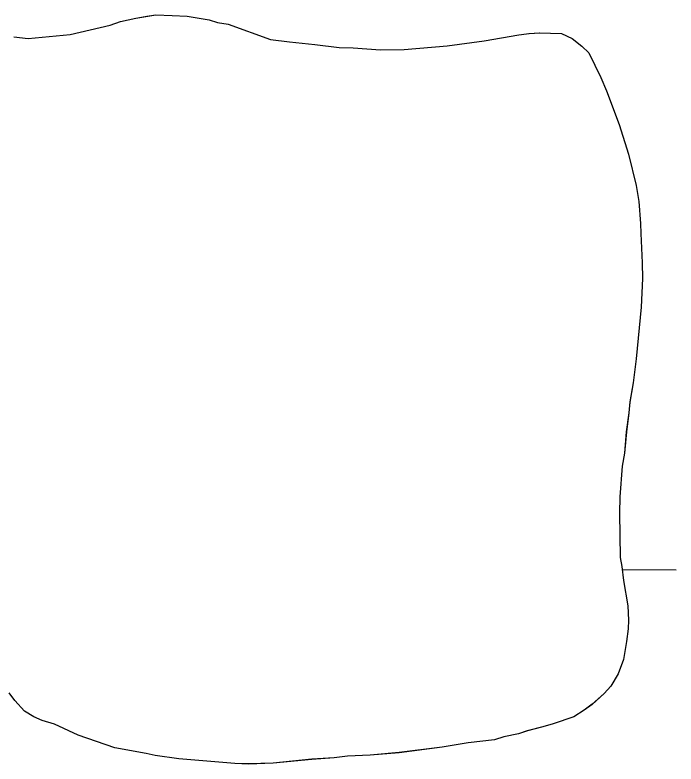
# Model space of a CAD drawing. Extents: x 3148686 to 3186545, y 916144 to 941516.
# Drawn here: x 3181145.2 to 3181380.5, y 933962.9 to 934229.4 of the extents above; entities that cross this region are included whole.
import ezdxf

# ---------------------------------------------------------------- set-up
doc = ezdxf.new("R2010")
doc.units = 0
for name, color, linetype in [('V-SITE-VEGE', 7, 'Continuous'), ('V-TOPO-SHOR', 7, 'Continuous'), ('V-WETL-SWMP', 7, 'Continuous')]:
    doc.layers.add(name, color=color, linetype=linetype)

msp = doc.modelspace()

# ---------------------------------------------------------------- linework, layer by layer
at = {"layer": 'V-SITE-VEGE'}
for p, q in [((3181182.78, 934227.1), (3181188.16, 934228.36)), ((3181188.16, 934228.36), (3181195.33, 934229.45)), ((3181195.33, 934229.45), (3181201.12, 934229.32)), ((3181201.12, 934229.32), (3181206.52, 934228.98)), ((3181206.52, 934228.98), (3181214.32, 934227.68)), ((3181164.87, 934222.49), (3181179.01, 934225.86)), ((3181179.01, 934225.86), (3181182.78, 934227.1)), ((3181214.32, 934227.68), (3181217.33, 934226.72)), ((3181217.33, 934226.72), (3181221.12, 934226.16)), ((3181221.12, 934226.16), (3181236.16, 934220.75)), ((3181324.58, 934222.42), (3181328.17, 934222.86)), ((3181328.17, 934222.86), (3181331.96, 934223.11)), ((3181331.96, 934223.11), (3181339.75, 934222.8)), ((3181339.75, 934222.8), (3181343.57, 934221.05)), ((3181144.72, 934221.65), (3181149.91, 934221.11)), ((3181149.91, 934221.11), (3181164.87, 934222.49)), ((3181236.16, 934220.75), (3181242.96, 934219.84)), ((3181299.08, 934218.52), (3181312.23, 934220.27)), ((3181312.23, 934220.27), (3181324.58, 934222.42)), ((3181343.57, 934221.05), (3181346.99, 934218.3)), ((3181242.96, 934219.84), (3181251.96, 934218.95)), ((3181251.96, 934218.95), (3181260.56, 934217.85)), ((3181260.56, 934217.85), (3181265.55, 934217.71)), ((3181265.55, 934217.71), (3181275.34, 934217.03)), ((3181283.72, 934217.13), (3181299.08, 934218.52)), ((3181346.99, 934218.3), (3181349.42, 934215.93)), ((3181275.34, 934217.03), (3181283.72, 934217.13)), ((3181349.42, 934215.93), (3181353.72, 934207.2)), ((3181353.72, 934207.2), (3181355.77, 934202.43)), ((3181355.77, 934202.43), (3181360.31, 934190.51)), ((3181360.31, 934190.51), (3181363.63, 934179.97)), ((3181363.63, 934179.97), (3181366.36, 934168.82)), ((3181366.36, 934168.82), (3181367.23, 934163.04)), ((3181367.23, 934163.04), (3181367.92, 934155.26)), ((3181367.92, 934155.26), (3181367.96, 934151.67)), ((3181367.96, 934151.67), (3181368.49, 934141.3)), ((3181368.49, 934141.3), (3181368.55, 934135.71)), ((3181368.55, 934135.71), (3181368.08, 934125.52)), ((3181368.08, 934125.52), (3181366.3, 934107.13)), ((3181366.3, 934107.13), (3181365.21, 934098.53)), ((3181365.21, 934098.53), (3181364.09, 934091.73)), ((3181364.09, 934091.73), (3181363.74, 934087.93)), ((3181363.74, 934087.93), (3181362.82, 934081.14)), ((3181362.82, 934081.14), (3181362.12, 934073.54)), ((3181362.12, 934073.54), (3181361.37, 934068.94)), ((3181361.37, 934068.94), (3181360.51, 934057.95)), ((3181360.51, 934057.95), (3181360.38, 934052.16)), ((3181360.38, 934052.16), (3181360.57, 934036.39)), ((3181360.57, 934036.39), (3181361.2, 934033.2)), ((3181361.2, 934033.2), (3181361.86, 934028.22)), ((3181361.86, 934028.22), (3181363.37, 934019.26)), ((3181363.37, 934019.26), (3181363.63, 934014.07)), ((3181363.63, 934014.07), (3181363.47, 934011.07)), ((3181363.47, 934011.07), (3181362.92, 934006.47)), ((3181362.92, 934006.47), (3181361.8, 934000.07)), ((3181361.8, 934000.07), (3181359.87, 933995.06)), ((3181359.87, 933995.06), (3181357.33, 933990.63)), ((3181145.17, 933985.48), (3181143.14, 933988.25)), ((3181357.33, 933990.63), (3181354.96, 933988.01)), ((3181354.96, 933988.01), (3181350.62, 933984.16)), ((3181148.61, 933981.73), (3181145.17, 933985.48)), ((3181350.62, 933984.16), (3181347.85, 933982.13)), ((3181151.83, 933979.77), (3181148.61, 933981.73)), ((3181347.85, 933982.13), (3181344.08, 933979.69)), ((3181154.84, 933978.41), (3181151.83, 933979.77)), ((3181159.25, 933977.06), (3181154.84, 933978.41)), ((3181344.08, 933979.69), (3181336.73, 933977.21)), ((3181167.68, 933973.17), (3181159.25, 933977.06)), ((3181333.15, 933976.17), (3181327.57, 933974.7)), ((3181336.73, 933977.21), (3181333.15, 933976.17)), ((3181180.71, 933968.74), (3181167.68, 933973.17)), ((3181319.21, 933972.6), (3181315.83, 933971.57)), ((3181324.39, 933973.66), (3181319.21, 933972.6)), ((3181327.57, 933974.7), (3181324.39, 933973.66)), ((3181306.46, 933970.46), (3181297.3, 933968.95)), ((3181315.83, 933971.57), (3181306.46, 933970.46)), ((3181191.91, 933966.68), (3181180.71, 933968.74)), ((3181281.95, 933966.96), (3181271.58, 933966.04)), ((3181297.3, 933968.95), (3181281.95, 933966.96)), ((3181195.12, 933965.92), (3181191.91, 933966.68)), ((3181203.51, 933964.82), (3181195.12, 933965.92)), ((3181223.5, 933963.06), (3181203.51, 933964.82)), ((3181250.83, 933964.59), (3181237.08, 933963.23)), ((3181258.81, 933965.09), (3181250.83, 933964.59)), ((3181263.6, 933965.75), (3181258.81, 933965.09)), ((3181271.58, 933966.04), (3181263.6, 933965.75)), ((3181228.29, 933962.92), (3181223.5, 933963.06)), ((3181237.08, 933963.23), (3181228.29, 933962.92))]:
    msp.add_line(p, q, dxfattribs=at)
at = {"layer": 'V-TOPO-SHOR'}
for points in [[(3181144.72, 934221.65), (3181149.91, 934221.11), (3181164.87, 934222.49), (3181179.01, 934225.86), (3181182.78, 934227.1), (3181188.16, 934228.36), (3181192.14, 934229.01), (3181195.33, 934229.45), (3181201.12, 934229.32), (3181206.52, 934228.98), (3181214.32, 934227.68), (3181217.33, 934226.72), (3181221.12, 934226.16), (3181236.16, 934220.75)], [(3181236.16, 934220.75), (3181242.96, 934219.84), (3181251.96, 934218.95), (3181260.56, 934217.85), (3181265.55, 934217.71), (3181275.34, 934217.03), (3181283.72, 934217.13), (3181299.08, 934218.52), (3181312.23, 934220.27), (3181324.58, 934222.42), (3181328.17, 934222.86), (3181331.96, 934223.11), (3181339.75, 934222.8), (3181343.57, 934221.05), (3181346.99, 934218.3), (3181349.42, 934215.93), (3181353.72, 934207.2), (3181355.77, 934202.43), (3181360.31, 934190.51), (3181363.63, 934179.97), (3181366.36, 934168.82), (3181367.23, 934163.04), (3181367.92, 934155.26), (3181367.96, 934151.67), (3181368.49, 934141.3), (3181368.55, 934135.71), (3181368.08, 934125.52), (3181366.3, 934107.13), (3181365.21, 934098.53), (3181364.09, 934091.73), (3181363.74, 934087.93), (3181362.82, 934081.14), (3181362.12, 934073.54), (3181361.37, 934068.94), (3181360.51, 934057.95), (3181360.38, 934052.16), (3181360.57, 934036.39), (3181361.2, 934033.2), (3181361.86, 934028.22), (3181363.37, 934019.26), (3181363.63, 934014.07), (3181363.47, 934011.07), (3181362.92, 934006.47), (3181361.8, 934000.07), (3181359.87, 933995.06), (3181357.33, 933990.63), (3181354.96, 933988.01), (3181350.62, 933984.16), (3181347.85, 933982.13), (3181344.08, 933979.69), (3181336.73, 933977.21), (3181333.15, 933976.17), (3181327.57, 933974.7), (3181324.39, 933973.66), (3181319.21, 933972.6), (3181315.83, 933971.57), (3181306.46, 933970.46), (3181297.3, 933968.95), (3181281.95, 933966.96), (3181271.58, 933966.04), (3181263.6, 933965.75), (3181258.81, 933965.09), (3181250.83, 933964.59), (3181237.08, 933963.23), (3181228.29, 933962.92), (3181223.5, 933963.06), (3181203.51, 933964.82), (3181195.12, 933965.92), (3181191.91, 933966.68), (3181180.71, 933968.74), (3181167.68, 933973.17), (3181159.25, 933977.06), (3181154.84, 933978.41), (3181151.83, 933979.77), (3181148.61, 933981.73), (3181145.17, 933985.48), (3181143.14, 933988.25)]]:
    msp.add_lwpolyline(points, dxfattribs=at)
at = {"layer": 'V-WETL-SWMP'}
for p, q in [((3181182.79, 934227.1), (3181188.16, 934228.36)), ((3181182.79, 934227.1), (3181188.16, 934228.36)), ((3181188.16, 934228.36), (3181192.15, 934229.01)), ((3181188.16, 934228.36), (3181192.15, 934229.01)), ((3181192.15, 934229.01), (3181195.33, 934229.45)), ((3181192.15, 934229.01), (3181195.33, 934229.45)), ((3181195.33, 934229.45), (3181201.13, 934229.32)), ((3181195.33, 934229.45), (3181201.13, 934229.32)), ((3181201.13, 934229.32), (3181206.52, 934228.98)), ((3181201.13, 934229.32), (3181206.52, 934228.98)), ((3181206.52, 934228.98), (3181214.32, 934227.68)), ((3181206.52, 934228.98), (3181214.32, 934227.68)), ((3181164.87, 934222.49), (3181179.01, 934225.86)), ((3181164.87, 934222.49), (3181179.01, 934225.86)), ((3181179.01, 934225.86), (3181182.79, 934227.1)), ((3181179.01, 934225.86), (3181182.79, 934227.1)), ((3181214.32, 934227.68), (3181217.33, 934226.72)), ((3181214.32, 934227.68), (3181217.33, 934226.72)), ((3181217.33, 934226.72), (3181221.13, 934226.17)), ((3181217.33, 934226.72), (3181221.13, 934226.17)), ((3181221.13, 934226.17), (3181236.17, 934220.76)), ((3181221.13, 934226.17), (3181236.17, 934220.76)), ((3181324.59, 934222.42), (3181328.18, 934222.87)), ((3181324.59, 934222.42), (3181328.18, 934222.87)), ((3181328.18, 934222.87), (3181331.97, 934223.11)), ((3181328.18, 934222.87), (3181331.97, 934223.11)), ((3181331.97, 934223.11), (3181339.76, 934222.81)), ((3181331.97, 934223.11), (3181339.76, 934222.81)), ((3181339.76, 934222.81), (3181343.57, 934221.05)), ((3181339.76, 934222.81), (3181343.57, 934221.05)), ((3181144.72, 934221.65), (3181149.92, 934221.11)), ((3181144.72, 934221.65), (3181149.92, 934221.11)), ((3181149.92, 934221.11), (3181164.87, 934222.49)), ((3181149.92, 934221.11), (3181164.87, 934222.49)), ((3181236.17, 934220.76), (3181242.96, 934219.84)), ((3181236.17, 934220.76), (3181242.96, 934219.84)), ((3181299.08, 934218.52), (3181312.24, 934220.28)), ((3181299.08, 934218.52), (3181312.24, 934220.28)), ((3181312.24, 934220.28), (3181324.59, 934222.42)), ((3181312.24, 934220.28), (3181324.59, 934222.42)), ((3181343.57, 934221.05), (3181347, 934218.3)), ((3181343.57, 934221.05), (3181347, 934218.3)), ((3181242.96, 934219.84), (3181251.96, 934218.95)), ((3181242.96, 934219.84), (3181251.96, 934218.95)), ((3181251.96, 934218.95), (3181260.56, 934217.86)), ((3181251.96, 934218.95), (3181260.56, 934217.86)), ((3181260.56, 934217.86), (3181265.55, 934217.72)), ((3181260.56, 934217.86), (3181265.55, 934217.72)), ((3181265.55, 934217.72), (3181275.34, 934217.04)), ((3181265.55, 934217.72), (3181275.34, 934217.04)), ((3181283.72, 934217.14), (3181299.08, 934218.52)), ((3181283.72, 934217.14), (3181299.08, 934218.52)), ((3181347, 934218.3), (3181349.42, 934215.93)), ((3181347, 934218.3), (3181349.42, 934215.93)), ((3181275.34, 934217.04), (3181283.72, 934217.14)), ((3181275.34, 934217.04), (3181283.72, 934217.14)), ((3181349.42, 934215.93), (3181353.72, 934207.2)), ((3181349.42, 934215.93), (3181353.72, 934207.2)), ((3181353.72, 934207.2), (3181355.77, 934202.44)), ((3181353.72, 934207.2), (3181355.77, 934202.44)), ((3181355.77, 934202.44), (3181360.31, 934190.51)), ((3181355.77, 934202.44), (3181360.31, 934190.51)), ((3181360.31, 934190.51), (3181363.63, 934179.97)), ((3181360.31, 934190.51), (3181363.63, 934179.97)), ((3181363.63, 934179.97), (3181366.36, 934168.82)), ((3181363.63, 934179.97), (3181366.36, 934168.82)), ((3181366.36, 934168.82), (3181367.23, 934163.05)), ((3181366.36, 934168.82), (3181367.23, 934163.05)), ((3181367.23, 934163.05), (3181367.92, 934155.27)), ((3181367.23, 934163.05), (3181367.92, 934155.27)), ((3181367.92, 934155.27), (3181367.96, 934151.67)), ((3181367.92, 934155.27), (3181367.96, 934151.67)), ((3181367.96, 934151.67), (3181368.49, 934141.3)), ((3181367.96, 934151.67), (3181368.49, 934141.3)), ((3181368.49, 934141.3), (3181368.56, 934135.71)), ((3181368.49, 934141.3), (3181368.56, 934135.71)), ((3181368.56, 934135.71), (3181368.08, 934125.52)), ((3181368.56, 934135.71), (3181368.08, 934125.52)), ((3181368.08, 934125.52), (3181366.31, 934107.13)), ((3181368.08, 934125.52), (3181366.31, 934107.13)), ((3181366.31, 934107.13), (3181365.21, 934098.54)), ((3181366.31, 934107.13), (3181365.21, 934098.54)), ((3181365.21, 934098.54), (3181364.1, 934091.74)), ((3181365.21, 934098.54), (3181364.1, 934091.74)), ((3181364.1, 934091.74), (3181363.74, 934087.94)), ((3181364.1, 934091.74), (3181363.74, 934087.94)), ((3181363.74, 934087.94), (3181362.83, 934081.14)), ((3181363.74, 934087.94), (3181362.83, 934081.14)), ((3181362.83, 934081.14), (3181362.12, 934073.54)), ((3181362.83, 934081.14), (3181362.12, 934073.54)), ((3181362.12, 934073.54), (3181361.38, 934068.94)), ((3181362.12, 934073.54), (3181361.38, 934068.94)), ((3181361.38, 934068.94), (3181360.51, 934057.95)), ((3181361.38, 934068.94), (3181360.51, 934057.95)), ((3181360.51, 934057.95), (3181360.38, 934052.16)), ((3181360.51, 934057.95), (3181360.38, 934052.16)), ((3181360.38, 934052.16), (3181360.57, 934036.39)), ((3181360.38, 934052.16), (3181360.57, 934036.39)), ((3181360.57, 934036.39), (3181361.21, 934033.21)), ((3181360.57, 934036.39), (3181361.21, 934033.21)), ((3181361.21, 934033.21), (3181361.87, 934028.22)), ((3181361.21, 934033.21), (3181361.87, 934028.22)), ((3181361.35, 934032.09), (3181380.52, 934032.07)), ((3181361.87, 934028.22), (3181363.37, 934019.26)), ((3181361.87, 934028.22), (3181363.37, 934019.26)), ((3181363.37, 934019.26), (3181363.63, 934014.07)), ((3181363.37, 934019.26), (3181363.63, 934014.07)), ((3181363.63, 934014.07), (3181363.47, 934011.07)), ((3181363.63, 934014.07), (3181363.47, 934011.07)), ((3181363.47, 934011.07), (3181362.93, 934006.47)), ((3181363.47, 934011.07), (3181362.93, 934006.47)), ((3181362.93, 934006.47), (3181361.81, 934000.07)), ((3181362.93, 934006.47), (3181361.81, 934000.07)), ((3181361.81, 934000.07), (3181359.87, 933995.06)), ((3181361.81, 934000.07), (3181359.87, 933995.06)), ((3181359.87, 933995.06), (3181357.33, 933990.64)), ((3181359.87, 933995.06), (3181357.33, 933990.64)), ((3181145.17, 933985.48), (3181143.14, 933988.25)), ((3181145.17, 933985.48), (3181143.14, 933988.25)), ((3181357.33, 933990.64), (3181354.97, 933988.01)), ((3181357.33, 933990.64), (3181354.97, 933988.01)), ((3181354.97, 933988.01), (3181350.62, 933984.17)), ((3181354.97, 933988.01), (3181350.62, 933984.17)), ((3181148.61, 933981.73), (3181145.17, 933985.48)), ((3181148.61, 933981.73), (3181145.17, 933985.48)), ((3181350.62, 933984.17), (3181347.85, 933982.14)), ((3181350.62, 933984.17), (3181347.85, 933982.14)), ((3181151.83, 933979.77), (3181148.61, 933981.73)), ((3181151.83, 933979.77), (3181148.61, 933981.73)), ((3181347.85, 933982.14), (3181344.09, 933979.7)), ((3181347.85, 933982.14), (3181344.09, 933979.7)), ((3181154.84, 933978.41), (3181151.83, 933979.77)), ((3181154.84, 933978.41), (3181151.83, 933979.77)), ((3181159.25, 933977.07), (3181154.84, 933978.41)), ((3181159.25, 933977.07), (3181154.84, 933978.41)), ((3181344.09, 933979.7), (3181336.73, 933977.21)), ((3181344.09, 933979.7), (3181336.73, 933977.21)), ((3181167.68, 933973.17), (3181159.25, 933977.07)), ((3181167.68, 933973.17), (3181159.25, 933977.07)), ((3181333.15, 933976.17), (3181327.58, 933974.7)), ((3181333.15, 933976.17), (3181327.58, 933974.7)), ((3181336.73, 933977.21), (3181333.15, 933976.17)), ((3181336.73, 933977.21), (3181333.15, 933976.17)), ((3181180.71, 933968.74), (3181167.68, 933973.17)), ((3181180.71, 933968.74), (3181167.68, 933973.17)), ((3181319.22, 933972.61), (3181315.83, 933971.57)), ((3181319.22, 933972.61), (3181315.83, 933971.57)), ((3181324.39, 933973.67), (3181319.22, 933972.61)), ((3181324.39, 933973.67), (3181319.22, 933972.61)), ((3181327.58, 933974.7), (3181324.39, 933973.67)), ((3181327.58, 933974.7), (3181324.39, 933973.67)), ((3181306.46, 933970.46), (3181297.3, 933968.95)), ((3181306.46, 933970.46), (3181297.3, 933968.95)), ((3181315.83, 933971.57), (3181306.46, 933970.46)), ((3181315.83, 933971.57), (3181306.46, 933970.46)), ((3181191.92, 933966.68), (3181180.71, 933968.74)), ((3181191.92, 933966.68), (3181180.71, 933968.74)), ((3181281.95, 933966.97), (3181271.58, 933966.04)), ((3181281.95, 933966.97), (3181271.58, 933966.04)), ((3181297.3, 933968.95), (3181281.95, 933966.97)), ((3181297.3, 933968.95), (3181281.95, 933966.97)), ((3181195.12, 933965.92), (3181191.92, 933966.68)), ((3181195.12, 933965.92), (3181191.92, 933966.68)), ((3181203.52, 933964.82), (3181195.12, 933965.92)), ((3181203.52, 933964.82), (3181195.12, 933965.92)), ((3181223.5, 933963.07), (3181203.52, 933964.82)), ((3181223.5, 933963.07), (3181203.52, 933964.82)), ((3181250.84, 933964.6), (3181237.08, 933963.23)), ((3181250.84, 933964.6), (3181237.08, 933963.23)), ((3181258.82, 933965.09), (3181250.84, 933964.6)), ((3181258.82, 933965.09), (3181250.84, 933964.6)), ((3181263.6, 933965.75), (3181258.82, 933965.09)), ((3181263.6, 933965.75), (3181258.82, 933965.09)), ((3181271.58, 933966.04), (3181263.6, 933965.75)), ((3181271.58, 933966.04), (3181263.6, 933965.75)), ((3181228.3, 933962.93), (3181223.5, 933963.07)), ((3181228.3, 933962.93), (3181223.5, 933963.07)), ((3181237.08, 933963.23), (3181228.3, 933962.93)), ((3181237.08, 933963.23), (3181228.3, 933962.93))]:
    msp.add_line(p, q, dxfattribs=at)

doc.saveas('drawing.dxf')
